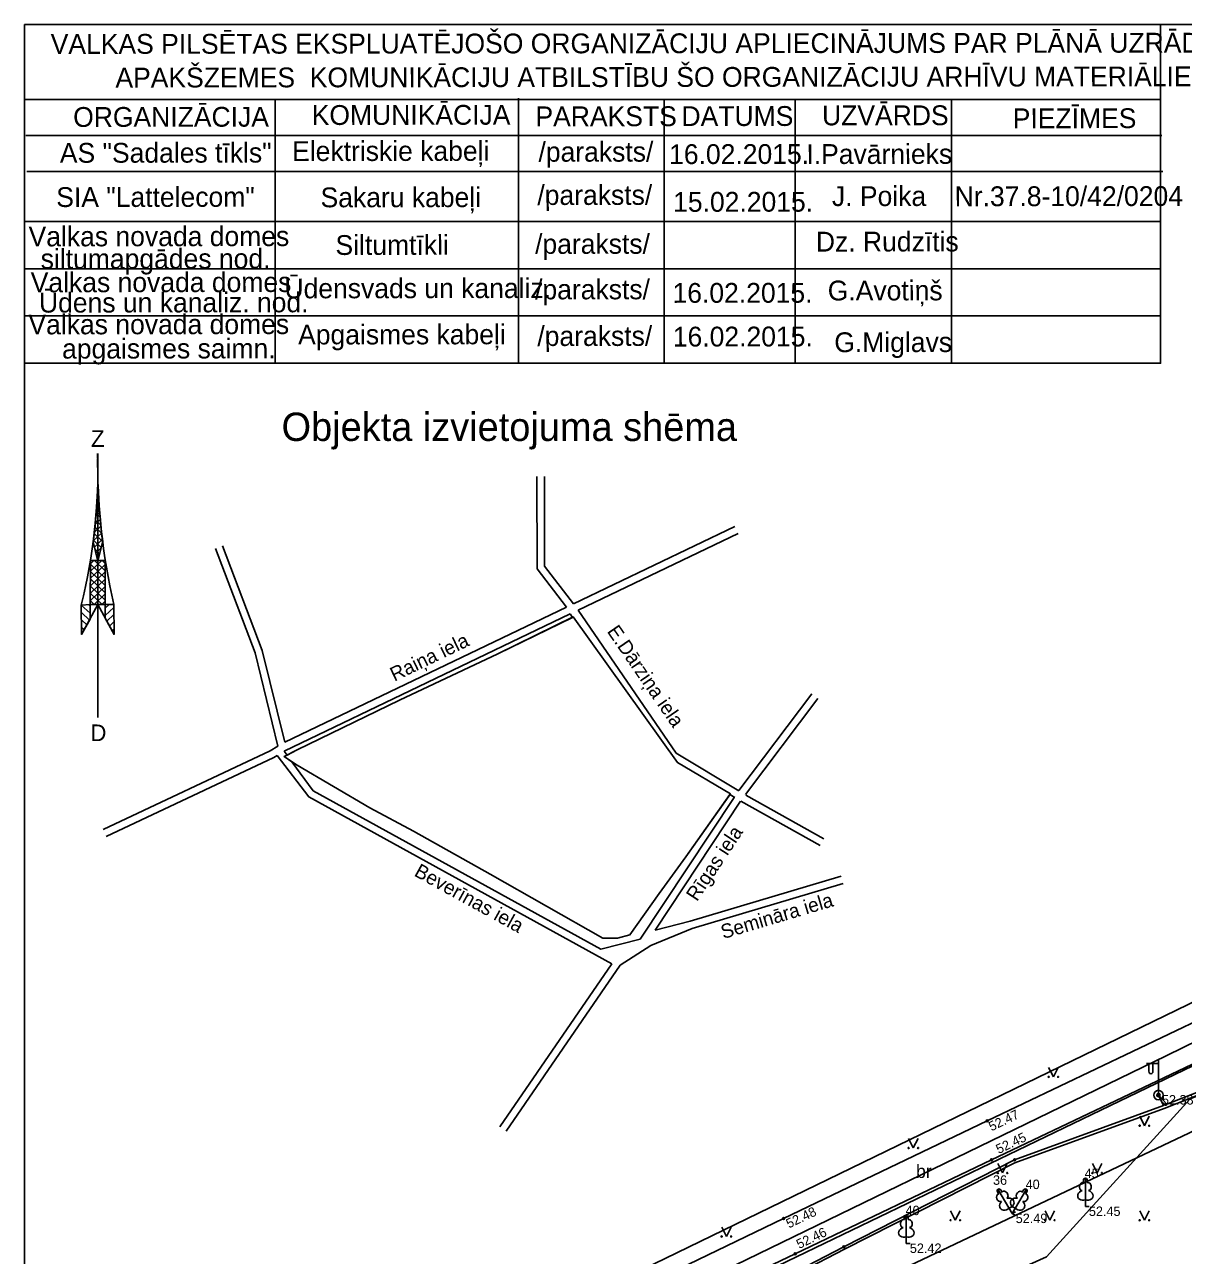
# Model space of a CAD drawing. Extents: x 619806 to 620082, y 405176 to 405386.
# Drawn here: x 619805.8 to 619867.1, y 405308.1 to 405373.2 of the extents above; entities that cross this region are included whole.
import ezdxf

# ---------------------------------------------------------------- set-up
doc = ezdxf.new("R2010")
doc.units = 0
for name, color, linetype in [('24', 7, 'Continuous'), ('APGR_SARK_####_####_#', 7, 'Continuous'), ('APGS_ELEM_####_####_#', 7, 'Continuous'), ('APGS_VADP_ZSPR_####_#', 7, 'Continuous'), ('CELI_CMAL_####_####_#', 7, 'Continuous'), ('CELI_CSEG_####_TKST_#', 7, 'Continuous'), ('RAMI_PLAN_####_TKST_#', 7, 'Continuous'), ('RAMI_UZMR_####_####_#', 7, 'Continuous'), ('RELJ_AATZ_####_TKST_#', 7, 'Continuous'), ('RELJ_ELEM_####_####_#', 7, 'Continuous'), ('ROBZ_UZMR_####_####_#', 7, 'Continuous'), ('SAKT_VADP_KABE_####_#', 7, 'Continuous'), ('TERT_DIAM_####_TKST_#', 7, 'Continuous'), ('TERT_ELEM_####_####_#', 7, 'Continuous')]:
    doc.layers.add(name, color=color, linetype=linetype)

msp = doc.modelspace()

# ---------------------------------------------------------------- linework, layer by layer
at = {"layer": '24'}
msp.add_line((619931.837, 405349.12), (619818.193, 405294.391), dxfattribs=at)
at = {"layer": 'APGR_SARK_####_####_#'}
msp.add_lwpolyline([(619818.56, 405291.467), (619964.609, 405360.731), (619976.198, 405343.424)], dxfattribs=at)
at = {"layer": 'APGS_ELEM_####_####_#'}
for p, q in [((619865.74, 405318.287), (619865.105, 405318.282)), ((619865.24, 405318.283), (619865.24, 405317.891)), ((619865.45, 405318.285), (619865.45, 405317.891)), ((619865.74, 405316.62), (619865.74, 405318.503))]:
    msp.add_line(p, q, dxfattribs=at)
for radius in [0.25, 0.09, 0.0225]:
    msp.add_circle((619865.74, 405316.62), radius, dxfattribs=at)
msp.add_ellipse((619865.345, 405317.891), major_axis=(0, 0.151), ratio=0.695971, start_param=1.570796, end_param=4.712389, dxfattribs=at)
at = {"layer": 'APGS_VADP_ZSPR_####_#'}
for points in [[(619961.504, 405361.726), (619961.549, 405360.889), (619955.561, 405357.47), (619948.629, 405353.911), (619942.586, 405351.309), (619934.737, 405347.784), (619926.308, 405343.807), (619921.62, 405341.722), (619914.616, 405338.589), (619904.064, 405332.419), (619892.947, 405327.707), (619882.253, 405322.432), (619872.343, 405318.394), (619866.043, 405315.914), (619858.147, 405313.031), (619849.141, 405308.474), (619837.591, 405302.476), (619829.867, 405298.738), (619827.533, 405297.619), (619826.332, 405294.789), (619825.868, 405290.973), (619826.009, 405290.873), (619827.279, 405290.766)], [(619961.504, 405361.726), (619961.582, 405360.944), (619961.547, 405359.255), (619942.312, 405349.715), (619925.4, 405342.794), (619907.997, 405333.971), (619887.51, 405324.581), (619867.415, 405316.417), (619859.827, 405308.06), (619845.28, 405301.51), (619837.164, 405301.798), (619827.1, 405298.963), (619826.475, 405294.709), (619826.025, 405290.988), (619827.279, 405290.766)], [(619904.019, 405332.565), (619892.911, 405327.951), (619882.359, 405322.589), (619872.341, 405318.531), (619866.186, 405316.142), (619865.74, 405316.62), (619866.013, 405316.067), (619858.137, 405313.192), (619849.107, 405308.602), (619837.621, 405302.637), (619837.373, 405303.082), (619837.457, 405302.572), (619827.49, 405297.724), (619826.22, 405294.811), (619826.787, 405293.322), (619828.348, 405292.084), (619828.449, 405291.159), (619827.279, 405290.766)]]:
    msp.add_lwpolyline(points, dxfattribs=at)
at = {"layer": 'CELI_CMAL_####_####_#'}
for points in [[(619825.042, 405301.626), (619825.997, 405300.736), (619826.865, 405300.888), (619837.411, 405305.982), (619845.924, 405310.094), (619856.691, 405315.252), (619868.203, 405320.761), (619880.848, 405326.828), (619891.162, 405331.79), (619903.487, 405337.685), (619914.792, 405343.079), (619924.282, 405347.611), (619934.782, 405352.643), (619943.391, 405356.735), (619942.998, 405357.499)], [(619901.141, 405301.297), (619895.285, 405291.495), (619886.767, 405291.266), (619876.357, 405290.867), (619868.929, 405290.713), (619868.879, 405291.869), (619865.764, 405291.699), (619865.807, 405290.556), (619863.458, 405290.505), (619853.554, 405290.137), (619841.43, 405289.76), (619840.169, 405289.507), (619836.17, 405288.32), (619833.502, 405287.788), (619826.905, 405297.999), (619827.372, 405299.068), (619837.906, 405304.107), (619846.534, 405308.229), (619856.914, 405313.201), (619868.255, 405318.592), (619880.738, 405324.67), (619889.516, 405328.858), (619904.867, 405336.211)]]:
    msp.add_lwpolyline(points, dxfattribs=at)
at = {"layer": 'RAMI_PLAN_####_TKST_#'}
for p, q in [((619805.793, 405369.258), (619865.857, 405369.258)), ((619819.034, 405369.258), (619819.034, 405355.307)), ((619831.901, 405369.318), (619831.901, 405355.368)), ((619839.599, 405369.258), (619839.599, 405355.307)), ((619846.53, 405369.258), (619846.53, 405355.307)), ((619854.804, 405369.258), (619854.804, 405355.307)), ((619805.853, 405367.352), (619865.917, 405367.352)), ((619805.914, 405365.453), (619865.977, 405365.453)), ((619805.793, 405362.807), (619865.857, 405362.807)), ((619805.793, 405360.307), (619865.857, 405360.307)), ((619805.793, 405357.807), (619865.857, 405357.807)), ((619805.793, 405355.307), (619865.857, 405355.307)), ((619809.657, 405350.545), (619809.657, 405336.574)), ((619809.635, 405348.452), (619809.698, 405348.51)), ((619809.66, 405348.844), (619809.683, 405348.821)), ((619809.615, 405348.042), (619809.717, 405348.142)), ((619809.617, 405348.107), (619809.725, 405348.004)), ((619809.637, 405348.474), (619809.701, 405348.413)), ((619809.556, 405347.214), (619809.765, 405347.411)), ((619809.569, 405347.376), (619809.787, 405347.17)), ((619809.589, 405347.634), (619809.735, 405347.768)), ((619809.597, 405347.734), (619809.751, 405347.592)), ((619809.471, 405346.357), (619809.827, 405346.693)), ((619809.505, 405346.66), (619809.859, 405346.323)), ((619809.521, 405346.79), (619809.795, 405347.052)), ((619809.541, 405347.015), (619809.821, 405346.748)), ((619809.423, 405345.918), (619809.858, 405346.333)), ((619809.427, 405345.96), (619809.841, 405345.564)), ((619809.465, 405346.309), (619809.908, 405345.885)), ((619809.484, 405345.587), (619809.899, 405345.987)), ((619809.504, 405345.498), (619809.76, 405345.251)), ((619809.556, 405345.27), (619809.832, 405345.533)), ((619809.267, 405343.924), (619810.055, 405344.671)), ((619809.27, 405344.313), (619809.87, 405344.883)), ((619809.274, 405344.704), (619809.46, 405344.883)), ((619809.274, 405344.691), (619810.057, 405343.947)), ((619809.481, 405344.883), (619810.057, 405344.336)), ((619809.618, 405344.996), (619809.678, 405344.94)), ((619809.629, 405344.952), (619809.7, 405345.022)), ((619809.89, 405344.883), (619810.055, 405344.725)), ((619809.264, 405343.531), (619810.057, 405344.285)), ((619809.27, 405344.304), (619810.058, 405343.559)), ((619809.256, 405342.746), (619810.058, 405343.509)), ((619809.259, 405343.137), (619810.057, 405343.898)), ((619809.264, 405343.537), (619810.061, 405342.78)), ((619809.267, 405343.924), (619810.058, 405343.169)), ((619809.256, 405342.766), (619809.476, 405342.559)), ((619809.259, 405343.153), (619809.885, 405342.559)), ((619809.466, 405342.559), (619810.058, 405343.12)), ((619809.872, 405342.559), (619810.061, 405342.735)), ((619808.787, 405342.525), (619808.809, 405340.976)), ((619808.79, 405342.525), (619809.253, 405342.088)), ((619808.793, 405342.134), (619809.221, 405341.733)), ((619808.809, 405340.976), (619809.67, 405342.549)), ((619809.168, 405342.554), (619809.255, 405342.472)), ((619809.67, 405342.549), (619810.527, 405340.976)), ((619810.058, 405341.977), (619810.509, 405342.403)), ((619810.061, 405342.364), (619810.257, 405342.554)), ((619810.147, 405341.67), (619810.512, 405342.022)), ((619810.527, 405340.976), (619810.505, 405342.549)), ((619834.643, 405342.058), (619834.755, 405341.871)), ((619808.797, 405341.741), (619809.081, 405341.475)), ((619808.804, 405341.346), (619808.941, 405341.217)), ((619810.286, 405341.417), (619810.517, 405341.636)), ((619808.809, 405340.983), (619808.818, 405340.991)), ((619810.425, 405341.162), (619810.524, 405341.252)), ((619810.527, 405340.978), (619810.527, 405340.978))]:
    msp.add_line(p, q, dxfattribs=at)
for points in [[(619805.793, 405373.209), (619865.857, 405373.209), (619865.857, 405355.307), (619805.793, 405355.307)], [(619805.793, 405180.095), (619805.793, 405373.209), (619948.393, 405373.209), (619948.393, 405180.095)], [(619809.656, 405344.843), (619809.416, 405345.875), (619809.526, 405346.831), (619809.596, 405347.704), (619809.658, 405348.844), (619809.679, 405348.844), (619809.735, 405347.768), (619809.851, 405346.399), (619809.913, 405345.85)], [(619809.276, 405344.883), (619810.055, 405344.883), (619810.061, 405342.556), (619809.255, 405342.561)], [(619809.255, 405342.561), (619809.252, 405341.787), (619808.809, 405340.976), (619808.787, 405342.525)], [(619810.061, 405342.556), (619810.058, 405341.826), (619810.527, 405340.976), (619810.505, 405342.549)], [(619825.606, 405337.489), (619830.809, 405339.945), (619834.805, 405341.895), (619840.311, 405334.194), (619843.108, 405332.539), (619840.756, 405329.22), (619839.352, 405327.283), (619837.798, 405325.084), (619837.137, 405324.908), (619836.37, 405324.907), (619830.404, 405328.293), (619826.351, 405330.567), (619824.046, 405331.797), (619820.202, 405334.063), (619819.512, 405334.512), (619820.202, 405334.866)]]:
    msp.add_lwpolyline(points, close=True, dxfattribs=at)
for points in [[(619834.45, 405342.409), (619832.885, 405344.435), (619832.873, 405349.328)], [(619834.819, 405342.586), (619833.284, 405344.572), (619833.273, 405349.328)], [(619843.344, 405346.672), (619834.819, 405342.586)], [(619843.517, 405346.311), (619835.057, 405342.257)], [(619815.88, 405345.518), (619817.98, 405340.003), (619819.185, 405335.073)], [(619816.254, 405345.66), (619818.362, 405340.123), (619819.549, 405335.268)], [(619834.643, 405342.058), (619819.51, 405334.806)], [(619834.45, 405342.409), (619819.549, 405335.268)], [(619843.549, 405332.696), (619840.244, 405334.698), (619835.057, 405342.257)], [(619819.512, 405334.512), (619819.923, 405334.244), (619820.202, 405334.063), (619824.046, 405331.797), (619826.351, 405330.567), (619830.404, 405328.293), (619836.37, 405324.907), (619837.137, 405324.908), (619837.798, 405325.084), (619839.352, 405327.283), (619840.756, 405329.22), (619843.086, 405332.508), (619843.108, 405332.539), (619840.311, 405334.194), (619834.805, 405341.895), (619834.755, 405341.871), (619830.809, 405339.945), (619825.606, 405337.489), (619820.202, 405334.866), (619819.668, 405334.592), (619819.512, 405334.512)], [(619847.41, 405337.825), (619843.563, 405332.72)], [(619847.729, 405337.584), (619843.908, 405332.514)], [(619819.185, 405335.073), (619818.777, 405334.816), (619809.942, 405330.654)], [(619819.138, 405334.571), (619818.97, 405334.465), (619810.113, 405330.292)], [(619819.138, 405334.571), (619820.812, 405332.38), (619836.834, 405323.55)], [(619819.51, 405334.806), (619819.668, 405334.592)], [(619819.923, 405334.244), (619821.056, 405332.702), (619836.258, 405324.324)], [(619843.302, 405332.35), (619838.339, 405324.86)], [(619843.352, 405332.347), (619843.086, 405332.508)], [(619848.049, 405330.163), (619843.921, 405332.48)], [(619843.648, 405332.149), (619839.138, 405325.342)], [(619847.853, 405329.815), (619843.668, 405332.164)], [(619838.907, 405324.52), (619841.093, 405325.426), (619849.078, 405327.802)], [(619839.138, 405325.342), (619840.987, 405325.812), (619848.963, 405328.186)], [(619838.907, 405324.52), (619837.275, 405323.486), (619831.254, 405314.712)], [(619836.258, 405324.324), (619838.339, 405324.86)], [(619836.834, 405323.55), (619830.924, 405314.938)]]:
    msp.add_lwpolyline(points, dxfattribs=at)
for centre, major_axis, start_param, end_param in [((619777.324, 405349.661), (32.345, 0), 6.048896, 6.311872), ((619847.995, 405350.177), (-38.341, 0), 6.273156, 6.494161)]:
    msp.add_ellipse(centre, major_axis=major_axis, ratio=0.950423, start_param=start_param, end_param=end_param, dxfattribs=at)
at = {"layer": 'RAMI_UZMR_####_####_#'}
msp.add_lwpolyline([(619874.687, 405324.979), (619926.719, 405349.544), (619966.669, 405369.042), (620021.738, 405292.03), (620049.703, 405275.476), (620026.189, 405242.287), (620012.147, 405222.917), (619996.603, 405200.928), (619989.997, 405199.173), (619982.328, 405199.155), (619922.669, 405233.014), (619882.137, 405255.756), (619859.084, 405268.056), (619820.646, 405290.715), (619813.744, 405295.206), (619820.645, 405298.752)], close=True, dxfattribs=at)
at = {"layer": 'RELJ_ELEM_####_####_#'}
for centre in [(619866.124, 405316.128), (619856.691, 405315.252), (619856.914, 405313.201), (619858.137, 405313.192), (619845.924, 405310.094), (619846.534, 405308.229), (619849.107, 405308.602)]:
    msp.add_circle(centre, 0.05, dxfattribs=at)
at = {"layer": 'ROBZ_UZMR_####_####_#'}
msp.add_line((619818.193, 405294.391), (619931.837, 405349.12), dxfattribs=at)
at = {"layer": 'SAKT_VADP_KABE_####_#'}
msp.add_lwpolyline([(619816.151, 405294.73), (619838.42, 405305.23), (619866.149, 405318.697), (619899.278, 405334.929), (619937.202, 405353.635), (619962.924, 405366.289), (619964.424, 405369.208)], dxfattribs=at)
at = {"layer": 'TERT_ELEM_####_####_#'}
for p, q in [((619859.935, 405318.078), (619860.185, 405317.578)), ((619860.185, 405317.578), (619860.435, 405318.078)), ((619864.75, 405315.5), (619865, 405315)), ((619865, 405315), (619865.25, 405315.5)), ((619852.531, 405314.323), (619852.781, 405313.823)), ((619852.781, 405313.823), (619853.031, 405314.323)), ((619857.25, 405313), (619857.5, 405312.5)), ((619857.5, 405312.5), (619857.75, 405313)), ((619862.25, 405313), (619862.5, 405312.5)), ((619862.5, 405312.5), (619862.75, 405313)), ((619861.877, 405311.075), (619861.877, 405310.728)), ((619854.75, 405310.5), (619855, 405310)), ((619855, 405310), (619855.25, 405310.5)), ((619857.835, 405310.653), (619858.008, 405310.352)), ((619858.181, 405310.653), (619858.008, 405310.352)), ((619858.008, 405310.352), (619858.181, 405310.452)), ((619858.008, 405310.352), (619858.181, 405310.252)), ((619859.75, 405310.5), (619860, 405310)), ((619860, 405310), (619860.25, 405310.5)), ((619861.877, 405310.728), (619862.077, 405310.728)), ((619864.75, 405310.5), (619865, 405310)), ((619865, 405310), (619865.25, 405310.5)), ((619842.65, 405309.644), (619842.9, 405309.144)), ((619842.9, 405309.144), (619843.15, 405309.644)), ((619852.411, 405309.119), (619852.411, 405308.772)), ((619852.411, 405308.772), (619852.611, 405308.772))]:
    msp.add_line(p, q, dxfattribs=at)
for points in [[(619861.877, 405312.228), (619861.877, 405311.075)], [(619857.258, 405311.651), (619857.835, 405310.653)], [(619857.452, 405311.495), (619857.45, 405311.495)], [(619858.758, 405311.651), (619858.181, 405310.653)], [(619861.967, 405311.996), (619861.966, 405311.997)], [(619858.719, 405311.405), (619858.719, 405311.406)], [(619852.411, 405310.272), (619852.411, 405309.119)], [(619852.501, 405310.04), (619852.5, 405310.041)]]:
    msp.add_lwpolyline(points, dxfattribs=at)
for centre, radius in [((619859.935, 405317.578), 0.028), ((619860.435, 405317.578), 0.0263), ((619864.75, 405315), 0.028), ((619865.25, 405315), 0.0263), ((619852.531, 405313.822), 0.028), ((619853.031, 405313.822), 0.0263), ((619857.25, 405312.5), 0.028), ((619857.75, 405312.5), 0.0263), ((619862.25, 405312.5), 0.028), ((619862.75, 405312.5), 0.0263), ((619854.75, 405310), 0.028), ((619855.25, 405310), 0.0263), ((619859.75, 405310), 0.028), ((619860.25, 405310), 0.0263), ((619864.75, 405310), 0.028), ((619865.25, 405310), 0.0263), ((619842.65, 405309.143), 0.028), ((619843.15, 405309.143), 0.0263)]:
    msp.add_circle(centre, radius, dxfattribs=at)
for centre, major_axis, ratio, start_param, end_param in [((619861.877, 405312.078), (0, -0.15), 0.707107, 3.14537, 5.287485), ((619861.877, 405312.078), (0, -0.15), 0.707107, 0.995701, 3.137816), ((619857.333, 405311.521), (0.075, -0.13), 0.707107, 3.14537, 5.287485), ((619857.333, 405311.521), (0.075, -0.13), 0.707107, 0.995701, 3.137816), ((619857.592, 405311.33), (0.14, -0.165), 0.861323, 0, 3.141593), ((619858.424, 405311.33), (-0.14, -0.165), 0.861323, 3.141593, 6.283185), ((619858.683, 405311.521), (-0.075, -0.13), 0.707107, 3.14537, 5.287485), ((619858.683, 405311.521), (-0.075, -0.13), 0.707107, 0.995701, 3.137816), ((619861.787, 405311.321), (0.307, 0.095), 0.814445, 1.570796, 4.752015), ((619861.749, 405311.783), (-0.039, -0.212), 0.861323, 3.141593, 6.283185), ((619861.967, 405311.321), (-0.307, 0.095), 0.814445, 1.531171, 4.712389), ((619862.005, 405311.783), (0.039, -0.212), 0.861323, 0, 3.141593), ((619857.369, 405311.202), (0.073, -0.203), 0.861323, 3.141593, 6.283185), ((619857.634, 405310.821), (0.218, 0.236), 0.814445, 1.570796, 4.752015), ((619857.789, 405310.91), (-0.313, -0.071), 0.814445, 1.531171, 4.712389), ((619858.227, 405310.91), (0.313, -0.071), 0.814445, 1.570796, 4.752015), ((619858.382, 405310.821), (-0.218, 0.236), 0.814445, 1.531171, 4.712389), ((619858.647, 405311.202), (-0.073, -0.203), 0.861323, 0, 3.141593), ((619852.411, 405310.122), (0, -0.15), 0.707107, 3.14537, 5.287485), ((619852.411, 405310.122), (0, -0.15), 0.707107, 0.995701, 3.137816), ((619852.321, 405309.365), (0.307, 0.095), 0.814445, 1.570796, 4.752015), ((619852.283, 405309.827), (-0.039, -0.212), 0.861323, 3.141593, 6.283185), ((619852.501, 405309.365), (-0.307, 0.095), 0.814445, 1.531171, 4.712389), ((619852.539, 405309.827), (0.039, -0.212), 0.861323, 0, 3.141593)]:
    msp.add_ellipse(centre, major_axis=major_axis, ratio=ratio, start_param=start_param, end_param=end_param, dxfattribs=at)

# ---------------------------------------------------------------- texts
at = {"layer": 'CELI_CSEG_####_TKST_#'}
msp.add_text('br', height=0.7, dxfattribs=at).set_placement((619852.923, 405312.237))
at = {"layer": 'RAMI_PLAN_####_TKST_#'}
for s, height, rotation, p in [('VALKAS PILSĒTAS EKSPLUATĒJOŠO ORGANIZĀCIJU APLIECINĀJUMS PAR PLĀNĀ UZRĀDĪTO', 1.04756, 0.06657, (619807.173, 405371.66)), (' APAKŠZEMES  KOMUNIKĀCIJU ATBILSTĪBU ŠO ORGANIZĀCIJU ARHĪVU MATERIĀLIEM', 1.04756, 0.06657, (619810.206, 405369.882)), ('ORGANIZĀCIJA', 1.04756, 0.07013, (619808.36, 405367.802)), ('KOMUNIKĀCIJA', 1.04756, 0.07013, (619820.973, 405367.905)), ('PARAKSTS', 1.0476, 0.07013, (619832.803, 405367.834)), ('DATUMS', 1.0476, 0.07013, (619840.524, 405367.847)), ('UZVĀRDS', 1.0476, 0.07013, (619847.955, 405367.885)), ('PIEZĪMES', 1.0476, 0.07013, (619858.037, 405367.73)), ('AS "Sadales tīkls"', 1.04756, 0.07013, (619807.657, 405365.904)), ('Elektriskie kabeļi', 1.04756, 0.07013, (619819.937, 405365.997)), ('/paraksts/', 1.0476, 0.07013, (619832.963, 405365.96)), ('16.02.2015.', 1.04756, 0.07013, (619839.87, 405365.837)), ('I.Pavārnieks', 1.04756, 0.07013, (619847.128, 405365.841)), ('/paraksts/', 1.0476, 0.07013, (619832.903, 405363.675)), ('SIA "Lattelecom"', 1.04756, 0.07013, (619807.467, 405363.567)), ('Sakaru kabeļi', 1.04756, 0.07013, (619821.441, 405363.552)), ('15.02.2015.', 1.04756, 0.07013, (619840.082, 405363.313)), ('J. Poika', 1.0476, 0.07013, (619848.478, 405363.616)), ('Nr.37.8-10/42/0204', 1.04756, 0.07013, (619854.967, 405363.608)), ('Valkas novada domes', 1.04756, 0.07013, (619806.003, 405361.486)), ('/paraksts/', 1.0476, 0.07013, (619832.783, 405361.089)), ('Dz. Rudzītis', 1.04756, 0.07013, (619847.629, 405361.211)), ('Siltumtīkli', 1.04756, 0.07013, (619822.23, 405361.033)), ('siltumapgādes nod.', 1.04756, 0.07013, (619806.644, 405360.302)), ('Valkas novada domes', 1.04756, 0.07013, (619806.116, 405359.059)), ('Ūdensvads un kanaliz.', 1.04756, 0.07013, (619819.531, 405358.739)), ('/paraksts/', 1.0476, 0.07013, (619832.783, 405358.684)), ('16.02.2015.', 1.04756, 0.07013, (619840.05, 405358.501)), ('G.Avotiņš', 1.0476, 0.07013, (619848.257, 405358.627)), ('Ūdens un kanaliz. nod. ', 1.04756, 0.07013, (619806.553, 405357.986)), ('Ūdens un kanaliz. nod. ', 1.04756, 0.07013, (619806.553, 405357.986)), ('Valkas novada domes', 1.04756, 0.07013, (619805.996, 405356.834)), ('Apgaismes kabeļi', 1.04756, 0.07013, (619820.254, 405356.299)), ('/paraksts/', 1.0476, 0.07013, (619832.903, 405356.219)), ('16.02.2015.', 1.04756, 0.07013, (619840.066, 405356.19)), ('G.Miglavs', 1.0476, 0.07013, (619848.602, 405355.893)), ('apgaismes saimn.', 1.04756, 0.07013, (619807.775, 405355.553)), ('Objekta izvietojuma shēma', 1.5, 360, (619819.378, 405351.199)), ('Z', 0.878, 360, (619809.302, 405350.885)), ('E.Dārziņa iela', 0.75, 304.46152, (619836.558, 405341.135)), ('Raiņa iela', 0.75, 25.60512, (619825.342, 405338.472)), ('D', 0.878, 360, (619809.269, 405335.332)), ('Rīgas iela', 0.75, 56.47415, (619841.342, 405326.815)), ('Beverīnas iela', 0.75, 331.14101, (619826.34, 405328.237)), ('Semināra iela', 0.75, 16.57257, (619842.732, 405324.864))]:
    msp.add_text(s, height=height, rotation=rotation, dxfattribs=at).set_placement(p)
at = {"layer": 'RELJ_AATZ_####_TKST_#'}
for s, p in [(' 52.38', (619865.74, 405316.12)), (' 52.49', (619858.008, 405309.852)), (' 52.45', (619861.877, 405310.228)), (' 52.42', (619852.411, 405308.272))]:
    msp.add_text(s, height=0.5, dxfattribs=at).set_placement(p)
for s, rotation, p in [(' 52.47', 25.57317, (619856.745, 405314.617)), (' 52.45', 25.42431, (619857.129, 405313.42)), (' 52.48', 25.59705, (619846.035, 405309.483)), (' 52.46', 25.59433, (619846.578, 405308.397))]:
    msp.add_text(s, height=0.5, rotation=rotation, dxfattribs=at).set_placement(p)
at = {"layer": 'TERT_DIAM_####_TKST_#'}
for s, p in [(' 45', (619861.652, 405312.228)), (' 36', (619856.808, 405311.876)), (' 40', (619858.533, 405311.651)), (' 40', (619852.186, 405310.272))]:
    msp.add_text(s, height=0.5, dxfattribs=at).set_placement(p)

doc.saveas('drawing.dxf')
